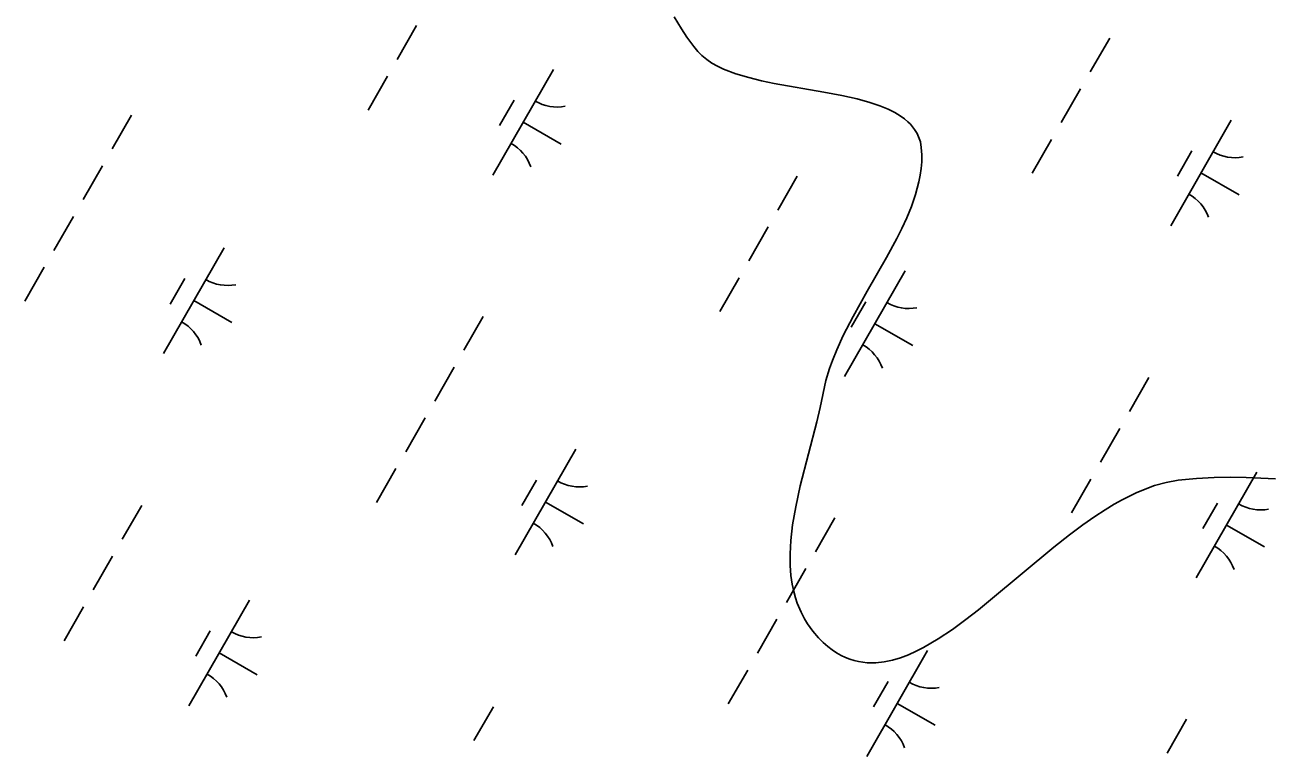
# Model space of a CAD drawing. Extents: x 3930721 to 3950824, y 220441 to 242861.
# Drawn here: x 3945360 to 3945872, y 230839 to 231139 of the extents above; entities that cross this region are included whole.
import ezdxf

# ---------------------------------------------------------------- set-up
doc = ezdxf.new("R2010")
doc.units = 0
doc.layers.add('V-SITE-VEGE', color=7, linetype='Continuous')
doc.layers.add('V-WETL-SWMP', color=7, linetype='Continuous')

msp = doc.modelspace()

# ---------------------------------------------------------------- linework, layer by layer
at = {"layer": 'V-SITE-VEGE'}
for p, q in [((3945629.55, 231137.06), (3945626.54, 231142.05)), ((3945631.79, 231133.67), (3945629.55, 231137.06)), ((3945634.63, 231129.82), (3945631.79, 231133.67)), ((3945636.35, 231127.77), (3945634.63, 231129.82)), ((3945637.96, 231126.11), (3945636.35, 231127.77)), ((3945639.93, 231124.46), (3945637.96, 231126.11)), ((3945642.09, 231123), (3945639.93, 231124.46)), ((3945644.39, 231121.72), (3945642.09, 231123)), ((3945646.81, 231120.57), (3945644.39, 231121.72)), ((3945651.88, 231118.65), (3945646.81, 231120.57)), ((3945657.18, 231117.09), (3945651.88, 231118.65)), ((3945662.48, 231115.81), (3945657.18, 231117.09)), ((3945667.67, 231114.73), (3945662.48, 231115.81)), ((3945687.94, 231111.16), (3945667.67, 231114.73)), ((3945695.4, 231109.73), (3945687.94, 231111.16)), ((3945701.65, 231108.32), (3945695.4, 231109.73)), ((3945706.81, 231106.9), (3945701.65, 231108.32)), ((3945711.02, 231105.49), (3945706.81, 231106.9)), ((3945714.42, 231104.08), (3945711.02, 231105.49)), ((3945717.16, 231102.72), (3945714.42, 231104.08)), ((3945719.35, 231101.41), (3945717.16, 231102.72)), ((3945721.1, 231100.17), (3945719.35, 231101.41)), ((3945722.49, 231099), (3945721.1, 231100.17)), ((3945723.6, 231097.91), (3945722.49, 231099)), ((3945725.27, 231095.85), (3945723.6, 231097.91)), ((3945726.28, 231094.17), (3945725.27, 231095.85)), ((3945726.91, 231092.83), (3945726.28, 231094.17)), ((3945727.61, 231090.69), (3945726.91, 231092.83)), ((3945728.01, 231088.38), (3945727.61, 231090.69)), ((3945728.2, 231085.43), (3945728.01, 231088.38)), ((3945728.17, 231082.55), (3945728.2, 231085.43)), ((3945727.56, 231077), (3945727.94, 231079.74)), ((3945727.94, 231079.74), (3945728.17, 231082.55)), ((3945725.65, 231069.14), (3945727.04, 231074.34)), ((3945727.04, 231074.34), (3945727.56, 231077)), ((3945723.94, 231064.23), (3945725.65, 231069.14)), ((3945722.03, 231059.58), (3945723.94, 231064.23)), ((3945720, 231055.2), (3945722.03, 231059.58)), ((3945717.93, 231051.07), (3945720, 231055.2)), ((3945713.71, 231043.28), (3945717.93, 231051.07)), ((3945705.8, 231029.5), (3945713.71, 231043.28)), ((3945699.97, 231019.09), (3945705.8, 231029.5)), ((3945695.95, 231011.26), (3945699.97, 231019.09)), ((3945693.27, 231005.38), (3945695.95, 231011.26)), ((3945690.32, 230997.66), (3945691.5, 231000.97)), ((3945691.5, 231000.97), (3945693.27, 231005.38)), ((3945688.85, 230992.7), (3945690.32, 230997.66)), ((3945686.56, 230981.67), (3945688.85, 230992.7)), ((3945685.17, 230975.77), (3945686.56, 230981.67)), ((3945678.35, 230949.48), (3945685.17, 230975.77)), ((3945823.73, 230949.61), (3945820.51, 230948.47)), ((3945828.56, 230950.95), (3945823.73, 230949.61)), ((3945833.39, 230951.81), (3945828.56, 230950.95)), ((3945840.98, 230952.58), (3945833.39, 230951.81)), ((3945848.16, 230952.96), (3945840.98, 230952.58)), ((3945854.95, 230953.06), (3945848.16, 230952.96)), ((3945861.33, 230952.98), (3945854.95, 230953.06)), ((3945873.38, 230952.46), (3945861.33, 230952.98)), ((3945676.47, 230940.95), (3945678.35, 230949.48)), ((3945816.21, 230946.67), (3945810.48, 230943.82)), ((3945820.51, 230948.47), (3945816.21, 230946.67)), ((3945675.18, 230933.52), (3945676.47, 230940.95)), ((3945803.46, 230939.71), (3945799.19, 230936.92)), ((3945807.2, 230941.98), (3945803.46, 230939.71)), ((3945810.48, 230943.82), (3945807.2, 230941.98)), ((3945799.19, 230936.92), (3945794.31, 230933.5)), ((3945674.43, 230927.1), (3945675.18, 230933.52)), ((3945788.76, 230929.36), (3945782.44, 230924.37)), ((3945794.31, 230933.5), (3945788.76, 230929.36)), ((3945674.13, 230921.56), (3945674.43, 230927.1)), ((3945782.44, 230924.37), (3945756.41, 230902.68)), ((3945674.18, 230916.8), (3945674.13, 230921.56)), ((3945674.49, 230912.72), (3945674.18, 230916.8)), ((3945675, 230909.22), (3945674.49, 230912.72)), ((3945675.62, 230906.21), (3945675, 230909.22)), ((3945676.33, 230903.63), (3945675.62, 230906.21)), ((3945677.07, 230901.41), (3945676.33, 230903.63)), ((3945678.65, 230897.63), (3945677.07, 230901.41)), ((3945751.47, 230898.68), (3945746.25, 230894.63)), ((3945756.41, 230902.68), (3945751.47, 230898.68)), ((3945680.09, 230894.88), (3945678.65, 230897.63)), ((3945681.32, 230892.87), (3945680.09, 230894.88)), ((3945746.25, 230894.63), (3945740.74, 230890.61)), ((3945683.43, 230889.94), (3945681.32, 230892.87)), ((3945685.86, 230887.13), (3945683.43, 230889.94)), ((3945740.74, 230890.61), (3945734.95, 230886.73)), ((3945687.72, 230885.26), (3945685.86, 230887.13)), ((3945689.58, 230883.63), (3945687.72, 230885.26)), ((3945691.42, 230882.2), (3945689.58, 230883.63)), ((3945728.96, 230883.23), (3945725.86, 230881.65)), ((3945734.95, 230886.73), (3945728.96, 230883.23)), ((3945693.26, 230880.97), (3945691.42, 230882.2)), ((3945695.09, 230879.93), (3945693.26, 230880.97)), ((3945696.91, 230879.06), (3945695.09, 230879.93)), ((3945698.72, 230878.35), (3945696.91, 230879.06)), ((3945700.51, 230877.79), (3945698.72, 230878.35)), ((3945716.15, 230878.01), (3945712.78, 230877.3)), ((3945719.45, 230879), (3945716.15, 230878.01)), ((3945722.69, 230880.23), (3945719.45, 230879)), ((3945725.86, 230881.65), (3945722.69, 230880.23)), ((3945702.29, 230877.37), (3945700.51, 230877.79)), ((3945705.85, 230876.92), (3945702.29, 230877.37)), ((3945709.34, 230876.91), (3945705.85, 230876.92)), ((3945712.78, 230877.3), (3945709.34, 230876.91))]:
    msp.add_line(p, q, dxfattribs=at)
at = {"layer": 'V-WETL-SWMP'}
for p, q in [((3945520.81, 231138.46), (3945512.86, 231124.57)), ((3945805.32, 231133.34), (3945797.36, 231119.46)), ((3945577.01, 231120.44), (3945552.16, 231077.05)), ((3945508.88, 231117.63), (3945500.93, 231103.75)), ((3945793.39, 231112.51), (3945785.44, 231098.63)), ((3945560.87, 231107.79), (3945554.9, 231097.38)), ((3945403.84, 231101.73), (3945395.89, 231087.85)), ((3945564.58, 231098.75), (3945580.2, 231089.8)), ((3945855.21, 231099.67), (3945830.37, 231056.28)), ((3945781.46, 231091.69), (3945773.51, 231077.8)), ((3945839.08, 231087.01), (3945833.11, 231076.6)), ((3945391.91, 231080.9), (3945383.96, 231067.02)), ((3945842.79, 231077.97), (3945858.41, 231069.03)), ((3945677.08, 231076.62), (3945669.13, 231062.73)), ((3945379.99, 231060.08), (3945372.03, 231046.19)), ((3945665.15, 231055.79), (3945657.2, 231041.91)), ((3945441.81, 231047.23), (3945416.96, 231003.84)), ((3945368.06, 231039.25), (3945360.11, 231025.37)), ((3945721.35, 231037.78), (3945696.5, 230994.39)), ((3945425.67, 231034.58), (3945419.71, 231024.16)), ((3945653.22, 231034.96), (3945645.27, 231021.08)), ((3945429.39, 231025.54), (3945445.01, 231016.59)), ((3945705.21, 231025.12), (3945699.25, 231014.71)), ((3945548.18, 231019.06), (3945540.23, 231005.18)), ((3945708.92, 231016.08), (3945724.54, 231007.14)), ((3945536.25, 230998.24), (3945528.3, 230984.35)), ((3945821.42, 230993.95), (3945813.47, 230980.07)), ((3945524.33, 230977.41), (3945516.38, 230963.53)), ((3945809.49, 230973.12), (3945801.54, 230959.24)), ((3945586.15, 230964.56), (3945561.3, 230921.18)), ((3945512.4, 230956.59), (3945504.45, 230942.7)), ((3945865.69, 230955.11), (3945840.84, 230911.72)), ((3945570.02, 230951.91), (3945564.05, 230941.5)), ((3945797.57, 230952.3), (3945789.61, 230938.41)), ((3945408.02, 230941.51), (3945400.07, 230927.63)), ((3945573.73, 230942.87), (3945589.35, 230933.92)), ((3945849.55, 230942.46), (3945843.59, 230932.04)), ((3945692.52, 230936.4), (3945684.57, 230922.51)), ((3945853.26, 230933.42), (3945868.88, 230924.47)), ((3945396.09, 230920.69), (3945388.14, 230906.8)), ((3945680.6, 230915.57), (3945672.64, 230901.69)), ((3945384.16, 230899.86), (3945376.21, 230885.98)), ((3945452.29, 230902.67), (3945427.44, 230859.29)), ((3945668.67, 230894.75), (3945660.72, 230880.86)), ((3945436.15, 230890.02), (3945430.18, 230879.61)), ((3945439.86, 230880.98), (3945455.48, 230872.03)), ((3945730.5, 230881.9), (3945705.65, 230838.51)), ((3945656.74, 230873.92), (3945648.79, 230860.04)), ((3945714.36, 230869.25), (3945708.39, 230858.83)), ((3945552.36, 230858.85), (3945544.41, 230844.96)), ((3945718.07, 230860.2), (3945733.69, 230851.26)), ((3945836.87, 230853.73), (3945828.91, 230839.85))]:
    msp.add_line(p, q, dxfattribs=at)
for centre, start, end in [((3945578.51, 231122.6), 239.4279, 280.9715), ((3945551.06, 231074.66), 19.4279, 60.9715), ((3945856.72, 231101.82), 239.4279, 280.9715), ((3945829.27, 231053.89), 19.4279, 60.9715), ((3945443.32, 231049.39), 239.4279, 280.9715), ((3945722.86, 231039.93), 239.4279, 280.9715), ((3945415.87, 231001.45), 19.4279, 60.9715), ((3945695.4, 230991.99), 19.4279, 60.9715), ((3945587.66, 230966.72), 239.4279, 280.9715), ((3945867.2, 230957.27), 239.4279, 280.9715), ((3945560.21, 230918.78), 19.4279, 60.9715), ((3945839.74, 230909.33), 19.4279, 60.9715), ((3945453.8, 230904.83), 239.4279, 280.9715), ((3945426.34, 230856.89), 19.4279, 60.9715), ((3945732, 230884.06), 239.4279, 280.9715), ((3945704.55, 230836.12), 19.4279, 60.9715)]:
    msp.add_arc(centre, 17.62, start, end, dxfattribs=at)

doc.saveas('drawing.dxf')
